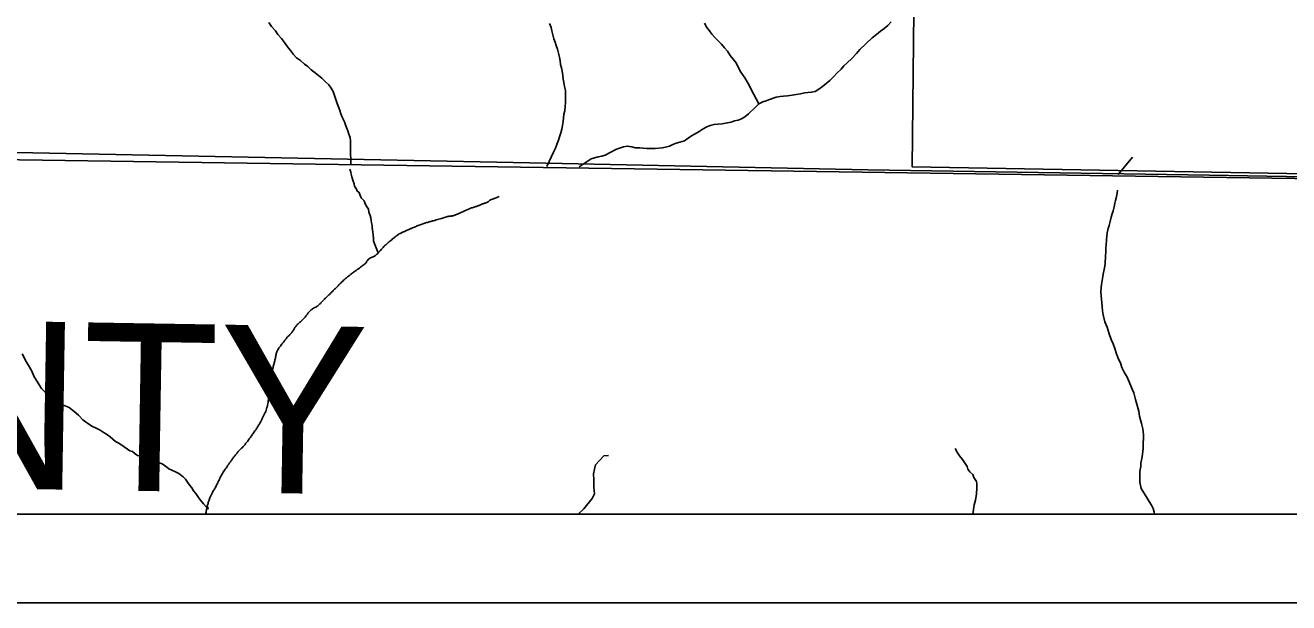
# Model space of a CAD drawing. Extents: x 0 to 34, y 0 to 22.
# Drawn here: x 27.832 to 29.261, y 14 to 14.653 of the extents above; entities that cross this region are included whole.
import ezdxf

# ---------------------------------------------------------------- set-up
doc = ezdxf.new("R2010")
doc.units = 0
for name, color, linetype in [('GM_X_Corporation', 7, 'Continuous'), ('GM_X_County', 7, 'Continuous'), ('GM_X_County_Text', 7, 'Continuous'), ('GM_X_Minor_River', 7, 'Continuous'), ('SH_Data', 7, 'Continuous')]:
    doc.layers.add(name, color=color, linetype=linetype)

msp = doc.modelspace()

# ---------------------------------------------------------------- linework, layer by layer
at = {"layer": 'GM_X_Corporation'}
for points in [[(27.8031, 14.5091), (28.4032, 14.497), (28.7853, 14.4893), (29.1713, 14.4832), (29.2367, 14.4822), (30.3098, 14.464), (30.3167, 14.4639), (30.3167, 20.9), (27.1022, 20.9)], [(27.8031, 14.5091), (28.4032, 14.497), (28.7853, 14.4893), (29.1713, 14.4832), (29.2367, 14.4822), (30.3098, 14.464), (30.3167, 14.4639), (30.3167, 20.3649), (29.5503, 20.3788), (27.6751, 20.4106)]]:
    msp.add_lwpolyline(points, dxfattribs=at)
for points in [[(28.8464, 15.5116), (29.8543, 15.4933), (29.8316, 14.4749), (28.8354, 14.4926)], [(23.5167, 14.5642), (23.5167, 14.1), (30.3167, 14.1), (30.3167, 14.4639), (30.3098, 14.464), (29.2367, 14.4822), (29.1713, 14.4832), (28.7853, 14.4893), (28.4032, 14.497), (27.8031, 14.5091), (27.2999, 14.5107), (27.0057, 14.5136), (26.7998, 14.5186), (26.3333, 14.5233), (26.009, 14.53), (25.56, 14.5392), (25.0494, 14.5496), (24.9788, 14.5503), (24.414, 14.5556), (24.4108, 14.5557), (23.7464, 14.562)], [(27.795, 14.1), (30.3167, 14.1), (30.3167, 14.4639), (30.3098, 14.464), (29.2367, 14.4822), (29.1713, 14.4832), (28.7853, 14.4893), (28.4032, 14.497), (27.8031, 14.5091)]]:
    msp.add_lwpolyline(points, close=True, dxfattribs=at)
at = {"layer": 'GM_X_County'}
msp.add_line((23.5167, 14.5642), (30.3167, 14.4639), dxfattribs=at)
at = {"layer": 'GM_X_Minor_River'}
for points in [[(28.1077, 14.6556), (28.1108, 14.6511), (28.1153, 14.6462), (28.118, 14.642), (28.1222, 14.6375), (28.1257, 14.633), (28.1291, 14.6281), (28.1326, 14.6236), (28.1353, 14.6198), (28.1391, 14.6156), (28.1437, 14.6126), (28.1482, 14.6085), (28.152, 14.6059), (28.1559, 14.6021), (28.1601, 14.5987), (28.1677, 14.5927), (28.1715, 14.589), (28.1757, 14.5852), (28.1784, 14.5814), (28.1807, 14.5776), (28.1853, 14.564), (28.1865, 14.5602), (28.1881, 14.5564), (28.1892, 14.5526), (28.1912, 14.5481), (28.1935, 14.5436), (28.195, 14.539), (28.197, 14.5333), (28.1985, 14.5295), (28.1997, 14.5258), (28.2001, 14.522), (28.2002, 14.5136), (28.2006, 14.495)], [(28.4254, 14.6547), (28.427, 14.6502), (28.4281, 14.6464), (28.4289, 14.6418), (28.4301, 14.6373), (28.4316, 14.6335), (28.4328, 14.6297), (28.4344, 14.6255), (28.4367, 14.6164), (28.4375, 14.6123), (28.4379, 14.6081), (28.4387, 14.6043), (28.4395, 14.6005), (28.4403, 14.5959), (28.4407, 14.5918), (28.4415, 14.588), (28.4423, 14.5834), (28.4435, 14.5789), (28.4435, 14.5698), (28.4432, 14.5648), (28.4429, 14.561), (28.4425, 14.5557), (28.4414, 14.5519), (28.4407, 14.5439), (28.44, 14.5393), (28.4393, 14.5351), (28.4382, 14.5309), (28.4367, 14.5264), (28.4356, 14.5226), (28.4341, 14.5188), (28.4319, 14.5138), (28.4297, 14.5092), (28.4222, 14.4928)], [(28.6007, 14.6548), (28.6034, 14.6502), (28.6061, 14.6461), (28.6088, 14.6423), (28.6126, 14.6385), (28.616, 14.6348), (28.6199, 14.631), (28.6233, 14.6272), (28.6267, 14.6231), (28.6298, 14.6182), (28.6329, 14.6144), (28.6363, 14.6099), (28.6409, 14.6008), (28.6463, 14.5933), (28.649, 14.5887), (28.6513, 14.5849), (28.6532, 14.5808), (28.6621, 14.5638)], [(28.8116, 14.6563), (28.8079, 14.6521), (28.8034, 14.6486), (28.7996, 14.6459)], [(28.7996, 14.6459), (28.7951, 14.6421), (28.7902, 14.6383), (28.7763, 14.6252), (28.7726, 14.6206), (28.7673, 14.6149), (28.762, 14.6099), (28.7583, 14.6068), (28.7553, 14.603), (28.7504, 14.5984), (28.747, 14.5945), (28.7425, 14.5903), (28.7384, 14.5869), (28.7339, 14.5834), (28.7301, 14.5803), (28.7256, 14.5776), (28.7218, 14.5768), (28.7139, 14.576), (28.7093, 14.5752), (28.7044, 14.5744), (28.6999, 14.5736), (28.6946, 14.5728), (28.69, 14.5724), (28.6863, 14.572), (28.6817, 14.5712), (28.6742, 14.5688), (28.6704, 14.5673), (28.6666, 14.5661), (28.6621, 14.5638), (28.6583, 14.5599), (28.6504, 14.5526), (28.6463, 14.5492), (28.6425, 14.5469), (28.6388, 14.5453), (28.6346, 14.5445), (28.6308, 14.543), (28.6263, 14.5422), (28.6206, 14.5413), (28.6157, 14.5409), (28.6115, 14.5405), (28.607, 14.5393), (28.6032, 14.5378), (28.5991, 14.5354), (28.5946, 14.5324), (28.5901, 14.5297), (28.5859, 14.5277), (28.5821, 14.525), (28.578, 14.522), (28.5727, 14.5204), (28.5686, 14.5192), (28.5648, 14.5177), (28.561, 14.5161), (28.5565, 14.5149), (28.5527, 14.5141), (28.5448, 14.5133), (28.5353, 14.5132), (28.5311, 14.5136), (28.5273, 14.5139), (28.5224, 14.5142), (28.5186, 14.515), (28.5133, 14.5161), (28.5091, 14.5153), (28.5046, 14.5137), (28.5005, 14.5121), (28.4884, 14.5059), (28.4846, 14.5048), (28.4805, 14.504), (28.4763, 14.5028), (28.4725, 14.5016), (28.4589, 14.4924)], [(29.0848, 14.5034), (29.0686, 14.4839)], [(28.1994, 14.4899), (28.2005, 14.4865), (28.2009, 14.4842), (28.2016, 14.4811), (28.2031, 14.4762), (28.2042, 14.4735), (28.2046, 14.4709), (28.2069, 14.4674), (28.2076, 14.4652), (28.2099, 14.4636), (28.2106, 14.4613), (28.2121, 14.4575), (28.2155, 14.4541), (28.2166, 14.4518), (28.2177, 14.4491), (28.2189, 14.4468), (28.2204, 14.4446), (28.2211, 14.4415), (28.2226, 14.4377), (28.2233, 14.435), (28.2237, 14.4316), (28.2241, 14.4293), (28.2248, 14.4263), (28.2248, 14.424), (28.2255, 14.4187), (28.2259, 14.4157), (28.2262, 14.4115), (28.2262, 14.4088), (28.2269, 14.4065), (28.2314, 14.3953)], [(29.0679, 14.4663), (29.0675, 14.4629), (29.0663, 14.4572), (29.0655, 14.4545), (29.0647, 14.4515), (29.0639, 14.4473), (29.0628, 14.4428), (29.0616, 14.4393), (29.0605, 14.4356), (29.0593, 14.4306), (29.0585, 14.4261), (29.0573, 14.4227), (29.0562, 14.4181), (29.0558, 14.4136), (29.0554, 14.4113), (29.0553, 14.4086), (29.055, 14.4056), (29.0545, 14.3995), (29.0545, 14.3965), (29.0541, 14.3915), (29.0537, 14.3836), (29.0533, 14.3802), (29.0525, 14.3764), (29.0517, 14.3714), (29.0513, 14.3688), (29.0497, 14.3597), (29.0493, 14.3563), (29.0489, 14.3513), (29.0496, 14.3426), (29.05, 14.3392), (29.0507, 14.33), (29.0514, 14.3255), (29.0536, 14.3175), (29.0559, 14.3114), (29.0585, 14.3038), (29.0607, 14.2973), (29.0629, 14.2927), (29.0648, 14.2874), (29.0667, 14.2813), (29.0689, 14.2752), (29.0712, 14.2711), (29.0726, 14.2657), (29.0756, 14.2596), (29.0783, 14.2558), (29.0809, 14.2497), (29.0842, 14.2413), (29.0861, 14.2372), (29.088, 14.2295), (29.0902, 14.2216), (29.0917, 14.2166), (29.0928, 14.2109), (29.095, 14.2025), (29.0965, 14.1965), (29.0968, 14.1934), (29.0972, 14.1896), (29.0972, 14.1851), (29.0968, 14.1809), (29.0967, 14.1737), (29.0963, 14.1714), (29.0955, 14.1649), (29.0943, 14.1577), (29.0943, 14.1539), (29.0935, 14.1505), (29.0931, 14.1479), (29.093, 14.1361), (29.0945, 14.1289), (29.1013, 14.1182), (29.1035, 14.1144), (29.1062, 14.1102), (29.108, 14.1064), (29.1091, 14.1022), (29.1097, 14.1)], [(27.8288, 14.2812), (27.8337, 14.2717), (27.8367, 14.2671), (27.8397, 14.2618), (27.8423, 14.2553), (27.8438, 14.253), (27.8468, 14.2481), (27.8506, 14.242), (27.8551, 14.2374), (27.8592, 14.2324), (27.8645, 14.2282), (27.8687, 14.2251), (27.8728, 14.2236), (27.8763, 14.2228), (27.8819, 14.2205), (27.8876, 14.2159), (27.8925, 14.2121), (27.8974, 14.2067), (27.9004, 14.2044), (27.9027, 14.2029), (27.9053, 14.201), (27.9084, 14.199), (27.9118, 14.1975), (27.9171, 14.1948), (27.9216, 14.1921), (27.9242, 14.1906), (27.9284, 14.1875), (27.9344, 14.1822), (27.9375, 14.1806), (27.9416, 14.1779), (27.9507, 14.1718), (27.9537, 14.171), (27.9567, 14.1683), (27.9594, 14.1664), (27.9639, 14.1653), (27.97, 14.1618), (27.973, 14.161), (27.9779, 14.1595), (27.9806, 14.1591), (27.987, 14.1571), (27.9923, 14.1533), (27.9946, 14.1514), (27.998, 14.1498), (28.0029, 14.1475), (28.0059, 14.146), (28.0108, 14.1422), (28.0135, 14.1395), (28.0157, 14.1364), (28.0184, 14.1326), (28.0206, 14.1299), (28.0225, 14.1265), (28.0251, 14.1234), (28.0281, 14.1189), (28.0304, 14.1158), (28.0338, 14.1116), (28.0368, 14.1082), (28.0391, 14.1059), (28.0383, 14.1083)], [(28.4576, 14.1), (28.4641, 14.1061), (28.4736, 14.1178), (28.4763, 14.1231), (28.4756, 14.1307), (28.4753, 14.1387), (28.4749, 14.1455), (28.4761, 14.1508), (28.4773, 14.1557), (28.4868, 14.1659), (28.4922, 14.1663)], [(28.8842, 14.1743), (28.8868, 14.1693), (28.8891, 14.1659), (28.8925, 14.1617), (28.8977, 14.1541), (28.8985, 14.151), (28.9007, 14.148), (28.9041, 14.1449), (28.9052, 14.1415), (28.9082, 14.1369), (28.9086, 14.1346), (28.9086, 14.1293), (28.9082, 14.1229), (28.907, 14.1157), (28.9058, 14.1107), (28.9043, 14.1)]]:
    msp.add_lwpolyline(points, dxfattribs=at)
msp.add_open_spline([(28.0366, 14.1), (28.0367, 14.1011), (28.0368, 14.1023), (28.037, 14.1034), (28.0378, 14.1074), (28.0387, 14.1113), (28.04, 14.1152), (28.0411, 14.1185), (28.0425, 14.1217), (28.0441, 14.1247), (28.0452, 14.1267), (28.0465, 14.1285), (28.0475, 14.1304), (28.0488, 14.133), (28.05, 14.1355), (28.0512, 14.1381), (28.0526, 14.1407), (28.0538, 14.1435), (28.0553, 14.1461), (28.0568, 14.1486), (28.0586, 14.1509), (28.0602, 14.1533), (28.0621, 14.156), (28.064, 14.1587), (28.0659, 14.1613), (28.068, 14.1643), (28.0703, 14.1672), (28.0726, 14.1701), (28.0752, 14.1732), (28.0784, 14.1757), (28.0809, 14.1789), (28.0837, 14.1823), (28.0863, 14.1859), (28.0888, 14.1896), (28.0914, 14.1932), (28.094, 14.1968), (28.0963, 14.2006), (28.0983, 14.2038), (28.0999, 14.2072), (28.1016, 14.2105), (28.103, 14.2134), (28.1043, 14.2162), (28.1053, 14.2193), (28.1062, 14.222), (28.1068, 14.2248), (28.1072, 14.2276), (28.1077, 14.2318), (28.1081, 14.236), (28.1086, 14.2402), (28.1091, 14.2454), (28.1087, 14.2507), (28.11, 14.2558), (28.1105, 14.2577), (28.111, 14.2596), (28.1115, 14.2615), (28.1126, 14.2658), (28.1137, 14.2701), (28.1148, 14.2744), (28.1158, 14.2784), (28.1161, 14.2826), (28.1181, 14.2862), (28.1191, 14.2879), (28.1204, 14.2893), (28.1215, 14.2908), (28.1228, 14.2924), (28.124, 14.2941), (28.1253, 14.2957), (28.1279, 14.2992), (28.1311, 14.3023), (28.1339, 14.3057), (28.1359, 14.308), (28.1372, 14.311), (28.1392, 14.3133), (28.1415, 14.3159), (28.1443, 14.318), (28.1467, 14.3205), (28.1496, 14.3236), (28.152, 14.3271), (28.155, 14.3301), (28.1579, 14.3329), (28.162, 14.3342), (28.1648, 14.337), (28.1675, 14.3396), (28.17, 14.3424), (28.1727, 14.345), (28.1751, 14.3473), (28.1775, 14.3496), (28.1799, 14.3519), (28.1831, 14.355), (28.1861, 14.3583), (28.1893, 14.3614), (28.1935, 14.3654), (28.1979, 14.3691), (28.2025, 14.3725), (28.2051, 14.3745), (28.2078, 14.3764), (28.2105, 14.3783), (28.2125, 14.3798), (28.2145, 14.3813), (28.2165, 14.3829), (28.218, 14.3841), (28.2185, 14.3862), (28.2199, 14.3875), (28.2227, 14.39), (28.2269, 14.391), (28.2297, 14.3936), (28.2342, 14.3977), (28.2379, 14.4026), (28.2425, 14.4066), (28.2446, 14.4084), (28.2468, 14.4102), (28.2489, 14.412), (28.2508, 14.4134), (28.2526, 14.4149), (28.2546, 14.4162), (28.2562, 14.4172), (28.2578, 14.4181), (28.2595, 14.4189), (28.2628, 14.4203), (28.2661, 14.4217), (28.2694, 14.4231), (28.2715, 14.424), (28.2736, 14.4249), (28.2758, 14.4258), (28.2779, 14.4267), (28.2801, 14.4274), (28.2822, 14.4281), (28.2842, 14.4288), (28.2862, 14.4295), (28.2883, 14.4301), (28.2902, 14.4306), (28.2921, 14.4311), (28.294, 14.4316), (28.297, 14.4325), (28.3, 14.4334), (28.3031, 14.4343), (28.3054, 14.435), (28.3078, 14.4357), (28.3102, 14.4363), (28.3119, 14.4367), (28.3136, 14.4367), (28.3152, 14.4371), (28.3171, 14.4376), (28.319, 14.4382), (28.3209, 14.439), (28.3234, 14.4401), (28.3259, 14.4413), (28.3284, 14.4425), (28.3302, 14.4433), (28.3319, 14.4441), (28.3337, 14.4448), (28.3358, 14.4457), (28.338, 14.4464), (28.3402, 14.4471), (28.3418, 14.4477), (28.3435, 14.4481), (28.3451, 14.4487), (28.3466, 14.4492), (28.3481, 14.45), (28.3496, 14.4506), (28.3511, 14.4512), (28.3527, 14.4515), (28.3542, 14.4521), (28.3561, 14.4529), (28.3575, 14.4548), (28.3594, 14.4556), (28.3625, 14.4567), (28.3655, 14.4579), (28.3685, 14.4591)], degree=3, dxfattribs=at)
at = {"layer": 'SH_Data'}
for points in [[(23.4167, 21), (30.4167, 21), (30.4167, 14), (23.4167, 14)], [(23.5167, 20.9), (30.3167, 20.9), (30.3167, 14.1), (23.5167, 14.1)]]:
    msp.add_lwpolyline(points, close=True, dxfattribs=at)

# ---------------------------------------------------------------- texts
at = {"layer": 'GM_X_County_Text'}
msp.add_text('MONROE COUNTY', height=0.189394, rotation=359.0616, dxfattribs=at).set_placement((25.9393, 14.1595))

doc.saveas('drawing.dxf')
